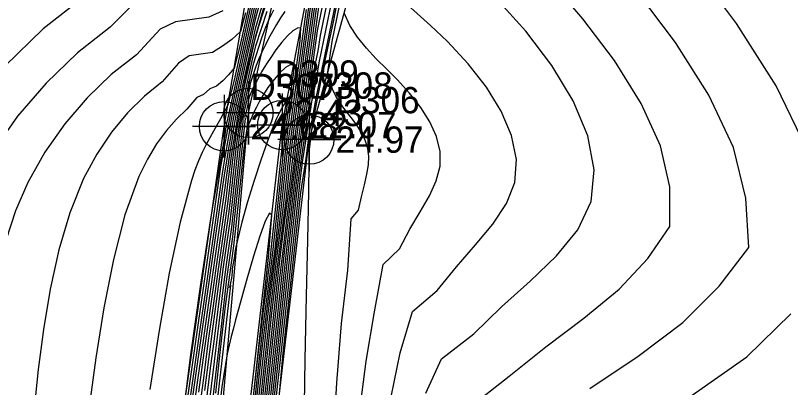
# Model space of a CAD drawing. Extents: x 2356077 to 2359823, y 225951 to 227822.
# Drawn here: x 2356274.1 to 2356347.8, y 227366 to 227401.4 of the extents above; entities that cross this region are included whole.
import ezdxf

# ---------------------------------------------------------------- set-up
doc = ezdxf.new("R2010")
doc.units = 0
for name, color, linetype in [('DTM Contours Major', 7, 'Continuous'), ('DTM Contours Minor', 7, 'Continuous'), ('Exist DTM Breakline', 7, 'Continuous'), ('Exist DTM Breakline Cogo Elevation', 7, 'Continuous'), ('Exist DTM Breakline Cogo Number', 7, 'Continuous'), ('Exist DTM Breakline Cogo Point CELL', 7, 'Continuous')]:
    doc.layers.add(name, color=color, linetype=linetype)

msp = doc.modelspace()

# ---------------------------------------------------------------- linework, layer by layer
at = {"layer": 'DTM Contours Major'}
for points in [[(2356297.413, 227407.213), (2356295.453, 227398.439), (2356294.902, 227396.361), (2356294.378, 227395.715), (2356293.823, 227395.155), (2356293.241, 227394.654), (2356292.605, 227394.407), (2356292.006, 227393.856), (2356291.359, 227393.574), (2356290.413, 227392.45), (2356289.433, 227391.516), (2356288.473, 227390.435), (2356287.545, 227389.181), (2356286.664, 227387.729), (2356285.842, 227386.052), (2356284.53, 227382.423), (2356283.43, 227378.198), (2356282.514, 227373.601), (2356281.756, 227368.857), (2356281.128, 227364.188)], [(2356296.931, 227360.25), (2356297.85, 227368.766), (2356298.134, 227371.342), (2356298.43, 227373.915), (2356298.743, 227376.496), (2356299.07, 227379.073), (2356299.414, 227381.652), (2356299.651, 227383.533), (2356300.298, 227389.56), (2356300.483, 227391.111), (2356302.379, 227404.909)], [(2356301.567, 227362.261), (2356301.674, 227368.692), (2356301.799, 227374.735), (2356301.917, 227380.023), (2356302.007, 227384.655), (2356302.043, 227387.325), (2356302.06, 227387.977), (2356302.091, 227388.628), (2356302.13, 227389.155), (2356302.188, 227389.721), (2356302.269, 227390.345), (2356302.762, 227393.14), (2356303.486, 227396.644), (2356304.315, 227400.584), (2356305.123, 227404.69)], [(2356317.502, 227364.327), (2356321.045, 227367.089), (2356324.539, 227369.887), (2356328.163, 227372.611), (2356331.53, 227375.375), (2356334.253, 227378.291), (2356336.33, 227381.331), (2356336.317, 227385.086), (2356335.456, 227388.975), (2356333.621, 227393.015), (2356331.071, 227397.083), (2356328.065, 227401.056), (2356324.862, 227404.811)], [(2356297.449, 227402.965), (2356296.921, 227400.981), (2356294.851, 227391.716), (2356294.705, 227390.83), (2356294.607, 227389.946), (2356294.391, 227388.76), (2356294.177, 227387.532), (2356293.993, 227386.407), (2356293.879, 227385.567), (2356290.551, 227362.287)], [(2356297.534, 227357.502), (2356299.95, 227379.437), (2356300.43, 227383.451), (2356300.784, 227386.261), (2356301.131, 227388.888), (2356302.346, 227397.758), (2356302.98, 227402.368)], [(2356298.638, 227401.876), (2356298.216, 227400.973), (2356297.825, 227400.07), (2356297.503, 227399.211), (2356296.706, 227396.721), (2356296.517, 227395.917), (2356295.83, 227392.844), (2356295.682, 227391.994), (2356295.556, 227391.147), (2356295.379, 227389.826), (2356294.73, 227383.704), (2356294.531, 227382.03), (2356293.884, 227377.502), (2356292.941, 227370.175), (2356292.614, 227367.596), (2356292.227, 227364.49)], [(2356294.996, 227349.009), (2356297.497, 227372.248), (2356298.184, 227378.361), (2356298.504, 227382.399), (2356298.265, 227382.57), (2356297.865, 227381.838), (2356297.346, 227380.413), (2356296.749, 227378.502), (2356296.114, 227376.313), (2356295.262, 227373.254), (2356295.047, 227372.463), (2356294.839, 227371.673), (2356294.637, 227370.875), (2356294.443, 227370.061), (2356294.255, 227369.222), (2356293.752, 227366.092), (2356291.919, 227350.224)]]:
    msp.add_lwpolyline(points, dxfattribs=at)
at = {"layer": 'DTM Contours Minor'}
for points in [[(2356349.337, 227388.72), (2356346.448, 227394.686), (2356342.659, 227400.596), (2356338.479, 227406.205), (2356334.413, 227411.266), (2356332.556, 227413.553), (2356330.895, 227415.685), (2356329.468, 227417.709), (2356328.312, 227419.674), (2356327.465, 227421.629), (2356326.963, 227423.621), (2356326.894, 227426.639), (2356327.541, 227429.657), (2356328.806, 227432.496), (2356330.589, 227434.973), (2356332.791, 227436.907), (2356335.313, 227438.117), (2356338.149, 227439.659), (2356340.631, 227438.272), (2356343.068, 227437.497), (2356346.212, 227435.814), (2356351.619, 227432.793)], [(2356304.321, 227360.606), (2356304.666, 227366.479), (2356305.131, 227372.094), (2356305.711, 227377.161), (2356306.037, 227382.04), (2356306.72, 227382.856), (2356307.032, 227384.144), (2356307.312, 227385.278), (2356307.536, 227386.28), (2356307.679, 227387.171), (2356307.715, 227387.976), (2356307.622, 227388.732), (2356307.411, 227389.436), (2356307.099, 227390.102), (2356306.706, 227390.746), (2356306.252, 227391.383), (2356305.356, 227392.546), (2356304.961, 227393.097), (2356304.591, 227393.698), (2356304.265, 227394.367), (2356304.004, 227395.122), (2356303.825, 227395.981), (2356304.227, 227398.877), (2356307.555, 227415.103)], [(2356297.534, 227362.519), (2356298.969, 227375.568), (2356299.366, 227378.871), (2356299.778, 227382.14), (2356300.018, 227383.973), (2356300.264, 227385.8), (2356300.576, 227388.663), (2356300.706, 227389.882), (2356300.893, 227391.326), (2356303.497, 227410.286)], [(2356297.542, 227360.934), (2356299.135, 227375.391), (2356299.563, 227379.004), (2356299.991, 227382.471), (2356300.202, 227384.121), (2356300.617, 227387.309), (2356300.882, 227389.774), (2356301.041, 227391.022), (2356303.28, 227407.325)], [(2356297.545, 227364.295), (2356298.511, 227373.084), (2356298.842, 227375.969), (2356299.213, 227378.931), (2356299.604, 227381.898), (2356299.87, 227383.833), (2356300.499, 227389.691), (2356300.68, 227391.159), (2356302.976, 227407.876)], [(2356299.238, 227365.457), (2356299.573, 227369.303), (2356301.253, 227384.553), (2356301.759, 227387.787), (2356301.958, 227389.311), (2356302.083, 227390.303), (2356302.281, 227391.079), (2356302.426, 227391.928), (2356302.709, 227393.509), (2356305.642, 227407.806)], [(2356297.489, 227353.738), (2356300.433, 227380.463), (2356300.879, 227384.469), (2356301.164, 227386.637), (2356301.439, 227388.634), (2356301.712, 227390.505), (2356301.945, 227392.068), (2356302.492, 227396.048), (2356302.894, 227398), (2356303.129, 227399.461), (2356304.713, 227407.185)], [(2356297.87, 227355.511), (2356301.243, 227386.147), (2356301.458, 227387.635), (2356301.701, 227389.227), (2356302.025, 227391.266), (2356302.283, 227393.145), (2356302.638, 227394.81), (2356303.027, 227397.012), (2356304.826, 227405.78)], [(2356297.204, 227405.47), (2356294.915, 227395.226), (2356294.303, 227392.873), (2356294.078, 227392.404), (2356293.852, 227391.965), (2356293.625, 227391.549), (2356292.942, 227390.362), (2356292.586, 227389.728), (2356292.232, 227389.057), (2356291.88, 227388.335), (2356291.531, 227387.545), (2356291.186, 227386.67), (2356290.847, 227385.696), (2356289.766, 227381.736), (2356288.747, 227376.871), (2356287.788, 227371.451), (2356286.889, 227365.827)], [(2356297.138, 227404.372), (2356294.204, 227391.24), (2356294.13, 227390.875), (2356294.085, 227390.454), (2356293.996, 227389.795), (2356293.669, 227388.016), (2356292.661, 227382.044), (2356291.685, 227375.629), (2356290.775, 227369.122), (2356289.964, 227362.871)], [(2356298.547, 227404.416), (2356297.23, 227400.3), (2356296.841, 227398.98), (2356295.776, 227394.211), (2356295.555, 227392.969), (2356295.345, 227391.702), (2356295.144, 227390.391), (2356294.949, 227389.039), (2356294.762, 227387.649), (2356294.483, 227385.012), (2356294.273, 227383.461), (2356293.356, 227377.048), (2356292.902, 227373.791), (2356292.458, 227370.485), (2356292.019, 227367.164), (2356291.595, 227363.887)], [(2356297.537, 227359.211), (2356299.311, 227375.313), (2356299.743, 227379.166), (2356300.205, 227382.96), (2356300.595, 227386.015), (2356300.972, 227388.872), (2356301.086, 227389.929), (2356301.244, 227391.113), (2356303.13, 227404.844)], [(2356328.741, 227365.944), (2356333.308, 227368.987), (2356337.574, 227372.188), (2356341.023, 227375.667), (2356343.832, 227379.313), (2356343.553, 227383.998), (2356342.395, 227388.814), (2356340.045, 227393.807), (2356336.877, 227398.798), (2356333.265, 227403.606)], [(2356286.097, 227403.259), (2356283.136, 227400.265), (2356280.008, 227397.798), (2356277.041, 227394.935), (2356274.327, 227391.791), (2356271.957, 227388.477)], [(2356280.648, 227403.156), (2356276.765, 227400.104), (2356273.105, 227396.55)], [(2356297.06, 227403.217), (2356294.536, 227391.919), (2356294.285, 227390.517), (2356293.936, 227388.706), (2356293.617, 227386.973), (2356289.598, 227358.862), (2356289.102, 227354.646), (2356288.874, 227352.091), (2356288.515, 227348.987), (2356288.452, 227348.233), (2356287.87, 227337.279), (2356287.726, 227334.469), (2356287.421, 227331.484), (2356286.647, 227327.002), (2356285.661, 227322.195), (2356284.539, 227317.224), (2356283.358, 227312.248), (2356282.196, 227307.427), (2356281.129, 227302.922), (2356280.498, 227300.127), (2356279.944, 227297.532), (2356279.467, 227295.119)], [(2356309.843, 227365.139), (2356310.702, 227369.321), (2356311.874, 227373.242), (2356314.224, 227375.239), (2356316.036, 227377.495), (2356317.852, 227379.57), (2356319.501, 227381.543), (2356320.809, 227383.493), (2356321.606, 227385.5), (2356321.759, 227387.678), (2356321.292, 227389.948), (2356320.303, 227392.257), (2356318.892, 227394.552), (2356317.158, 227396.781), (2356315.199, 227398.892), (2356313.59, 227400.425), (2356310.435, 227403.262)], [(2356313.138, 227365.482), (2356314.629, 227368.752), (2356317.685, 227371.137), (2356320.342, 227373.694), (2356323.06, 227376.121), (2356325.566, 227378.523), (2356327.588, 227381.008), (2356328.852, 227383.682), (2356329.153, 227386.698), (2356328.526, 227389.925), (2356327.129, 227393.263), (2356325.119, 227396.61), (2356322.651, 227399.867), (2356319.884, 227402.932)], [(2356296.991, 227402.1), (2356294.694, 227391.818), (2356294.525, 227390.96), (2356294.451, 227390.257), (2356294.058, 227388.086), (2356293.858, 227386.94), (2356293.728, 227386.131), (2356290.059, 227360.468)], [(2356297.5, 227402.153), (2356296.904, 227400.099), (2356295.073, 227391.905), (2356294.897, 227390.825), (2356294.72, 227389.69), (2356294.5, 227388.392), (2356294.143, 227385.982), (2356294.029, 227384.997), (2356291.609, 227368.065), (2356291.037, 227364.025)], [(2356297.82, 227402.486), (2356296.877, 227399.171), (2356296.225, 227396.439), (2356295.896, 227394.967), (2356295.588, 227393.482), (2356295.238, 227391.839), (2356295.072, 227390.693), (2356294.854, 227389.377), (2356294.64, 227388.021), (2356294.477, 227386.781), (2356294.271, 227385.354), (2356294.148, 227384.211), (2356292.019, 227369.315), (2356291.528, 227365.599)], [(2356297.404, 227354.634), (2356300.187, 227379.908), (2356300.657, 227383.952), (2356300.978, 227386.467), (2356301.288, 227388.794), (2356301.599, 227390.994), (2356301.858, 227392.819), (2356302.831, 227399.9), (2356303.265, 227402.076)], [(2356293.85, 227401.807), (2356292.506, 227401.203), (2356289.34, 227400.763), (2356287.865, 227400.048), (2356285.618, 227397.627), (2356283.232, 227395.749), (2356280.946, 227393.553), (2356278.823, 227391.083), (2356276.924, 227388.387), (2356275.309, 227385.508), (2356274.135, 227382.795), (2356273.205, 227379.99)], [(2356295.98, 227401.604), (2356295.501, 227399.848), (2356294.703, 227399.082), (2356293.819, 227398.433), (2356292.865, 227397.859), (2356291.758, 227397.694), (2356290.645, 227397.54), (2356289.629, 227396.833), (2356288.057, 227395.046), (2356286.39, 227393.692), (2356284.776, 227392.101), (2356283.249, 227390.271), (2356281.845, 227388.197), (2356280.597, 227385.875), (2356279.29, 227382.631), (2356278.243, 227379.095), (2356277.418, 227375.367), (2356276.777, 227371.549), (2356276.281, 227367.741), (2356275.891, 227364.046)], [(2356298.005, 227401.751), (2356296.945, 227398.436), (2356296.656, 227397.347), (2356295.791, 227393.472), (2356295.606, 227392.444), (2356295.444, 227391.396), (2356295.254, 227390.074), (2356295.068, 227388.693), (2356294.606, 227384.352), (2356294.403, 227382.751), (2356293.62, 227377.274), (2356292.868, 227371.613), (2356292.486, 227368.693), (2356292.108, 227365.753)], [(2356299.72, 227401.73), (2356299.324, 227401.127), (2356298.932, 227400.491), (2356298.551, 227399.835), (2356298.187, 227399.171), (2356297.846, 227398.511), (2356297.534, 227397.869), (2356297.246, 227397.23), (2356296.992, 227396.616), (2356296.803, 227396.05), (2356296.621, 227395.482), (2356296.451, 227394.912), (2356296.367, 227394.439), (2356295.879, 227392.257), (2356295.743, 227391.566), (2356295.723, 227391.247), (2356294.853, 227383.033), (2356294.654, 227381.265), (2356294.145, 227377.708), (2356293.898, 227375.772), (2356292.715, 227366.154), (2356292.31, 227362.781)], [(2356294.736, 227283.986), (2356294.913, 227298.908), (2356295.08, 227315.51), (2356295.194, 227325.862), (2356295.27, 227334.565), (2356295.31, 227337.621), (2356295.344, 227339.403), (2356295.39, 227341.22), (2356295.45, 227343.082), (2356295.602, 227346.847), (2356295.689, 227348.779), (2356295.977, 227352.041), (2356296.243, 227355.154), (2356296.546, 227358.345), (2356297.828, 227370.233), (2356298.098, 227372.532), (2356298.371, 227374.79), (2356298.651, 227377.021), (2356298.942, 227379.239), (2356299.239, 227381.44), (2356300.095, 227389.419), (2356300.286, 227391.058), (2356301.779, 227401.927)], [(2356306.844, 227363.605), (2356307.476, 227368.54), (2356308.267, 227373.215), (2356309.073, 227377.707), (2356310.622, 227379.205), (2356311.63, 227381.059), (2356312.608, 227382.72), (2356313.469, 227384.237), (2356314.127, 227385.661), (2356314.494, 227387.041), (2356314.5, 227388.454), (2356314.161, 227389.863), (2356313.528, 227391.261), (2356312.655, 227392.636), (2356311.595, 227393.98), (2356310.399, 227395.283), (2356309.414, 227396.266), (2356308.426, 227397.244), (2356307.482, 227398.242), (2356306.629, 227399.287), (2356305.913, 227400.404), (2356305.382, 227401.617)], [(2356296.482, 227359.417), (2356297.59, 227369.712), (2356297.832, 227371.741), (2356298.077, 227373.723), (2356298.325, 227375.656), (2356298.578, 227377.556), (2356298.83, 227379.404), (2356299.168, 227382.524), (2356299.893, 227389.279), (2356300.091, 227391.018), (2356301.179, 227398.94), (2356301.259, 227400.189), (2356300.921, 227400.168), (2356300.489, 227399.903), (2356299.989, 227399.44), (2356299.444, 227398.82), (2356298.88, 227398.088), (2356298.321, 227397.286), (2356298.043, 227396.861), (2356297.776, 227396.432), (2356297.52, 227396.004), (2356297.28, 227395.581), (2356297.056, 227395.167), (2356296.851, 227394.765), (2356296.661, 227394.363), (2356296.491, 227393.976), (2356296.352, 227393.617), (2356296.291, 227393.366), (2356296.215, 227392.953), (2356296.041, 227392.176), (2356295.908, 227391.702), (2356295.935, 227391.638), (2356295.95, 227391.57), (2356294.961, 227382.228), (2356294.753, 227380.342), (2356294.182, 227376.342), (2356293.601, 227371.25), (2356292.353, 227360.523)], [(2356296.845, 227364.451), (2356297.247, 227368.185), (2356297.639, 227371.553), (2356297.856, 227373.257), (2356298.072, 227374.901), (2356298.29, 227376.498), (2356298.506, 227378.043), (2356298.614, 227379.123), (2356299.693, 227389.161), (2356299.899, 227391.004), (2356300.58, 227395.967), (2356300.588, 227396.687), (2356300.239, 227396.669), (2356299.792, 227396.409), (2356299.272, 227395.94), (2356298.708, 227395.295), (2356298.127, 227394.508), (2356297.555, 227393.613), (2356297.287, 227393.146), (2356297.03, 227392.663), (2356296.785, 227392.165), (2356296.552, 227391.652), (2356296.334, 227391.126), (2356296.132, 227390.588), (2356295.846, 227388.766), (2356295.036, 227381.115), (2356294.827, 227379.235), (2356294.208, 227374.906), (2356294.015, 227373.489), (2356293.556, 227369.361), (2356293.154, 227365.503)], [(2356296.802, 227365.725), (2356297.249, 227369.7), (2356297.736, 227373.593), (2356298.036, 227375.875), (2356298.185, 227376.983), (2356298.291, 227377.872), (2356298.395, 227378.69), (2356298.425, 227379.089), (2356299.496, 227389.07), (2356299.722, 227391.099), (2356300.003, 227393.148), (2356299.917, 227393.185), (2356299.777, 227393.065), (2356299.606, 227392.835), (2356299.407, 227392.503), (2356299.185, 227392.077), (2356298.943, 227391.566), (2356298.685, 227390.976), (2356298.075, 227389.426), (2356297.437, 227387.626), (2356296.8, 227385.676), (2356296.194, 227383.673), (2356295.649, 227381.717), (2356295.194, 227379.906), (2356295.041, 227379.235), (2356294.989, 227378.845), (2356294.952, 227378.5), (2356294.736, 227377.308), (2356294.729, 227377.033), (2356294.692, 227376.672), (2356294.656, 227376.419), (2356294.478, 227375.528), (2356294.55, 227375.741), (2356294.57, 227375.735), (2356292.096, 227354.291)], [(2356338.454, 227365.307), (2356343.646, 227368.949), (2356347.843, 227373.013)]]:
    msp.add_lwpolyline(points, dxfattribs=at)
at = {"layer": 'Exist DTM Breakline'}
for points in [[(2356283.803, 227214.802), (2356287.956, 227348.715), (2356293.952, 227390.832), (2356298.591, 227417.834), (2356291.196, 227424.341), (2356295.705, 227436.016), (2356296.757, 227465.544)], [(2356295.621, 227207.583), (2356297.242, 227348.364), (2356302.055, 227389.57), (2356309.363, 227416.032), (2356303.192, 227424.489), (2356298.03, 227426.53), (2356300.619, 227435.032), (2356300.59, 227462.967)], [(2356287.895, 227212.755), (2356292.38, 227347.885), (2356296.265, 227392.1), (2356301.287, 227414.937)], [(2356291.332, 227210.358), (2356294.548, 227348.076), (2356299.49, 227390.957), (2356303.923, 227414.094)]]:
    msp.add_lwpolyline(points, dxfattribs=at)
at = {"layer": 'Exist DTM Breakline Cogo Point CELL'}
for points in [[(2356296.265, 227395.1), (2356296.265, 227389.1), (2356296.265, 227392.1), (2356299.265, 227392.1), (2356293.265, 227392.1)], [(2356299.49, 227393.957), (2356299.49, 227387.957), (2356299.49, 227390.957), (2356302.49, 227390.957), (2356296.49, 227390.957)], [(2356293.952, 227393.832), (2356293.952, 227387.832), (2356293.952, 227390.832), (2356296.952, 227390.832), (2356290.952, 227390.832)], [(2356302.055, 227392.57), (2356302.055, 227386.57), (2356302.055, 227389.57), (2356305.055, 227389.57), (2356299.055, 227389.57)]]:
    msp.add_lwpolyline(points, dxfattribs=at)
for centre in [(2356296.265, 227392.1), (2356299.49, 227390.957), (2356293.952, 227390.832), (2356302.055, 227389.57)]:
    msp.add_circle(centre, 2.344, dxfattribs=at)

# ---------------------------------------------------------------- texts
at = {"layer": 'Exist DTM Breakline Cogo Elevation'}
for s, p in [('22.43', (2356298.765, 227390.85)), ('24.68', (2356296.452, 227389.582)), ('22.07', (2356301.99, 227389.707)), ('24.97', (2356304.555, 227388.32))]:
    msp.add_text(s, height=2.5, dxfattribs=at).set_placement(p)
at = {"layer": 'Exist DTM Breakline Cogo Number'}
for s, p in [('D309', (2356298.765, 227394.6)), ('D307', (2356296.452, 227393.332)), ('D308', (2356301.99, 227393.457)), ('D306', (2356304.555, 227392.07))]:
    msp.add_text(s, height=2.5, dxfattribs=at).set_placement(p)

doc.saveas('drawing.dxf')
